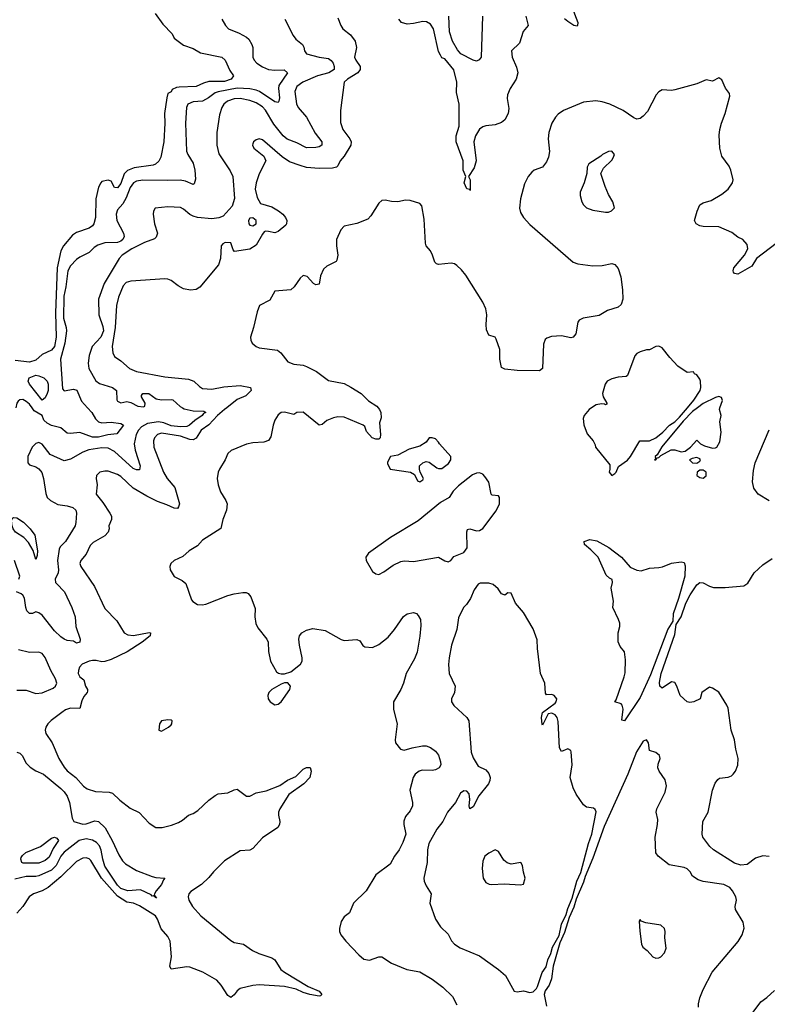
# Model space of a CAD drawing. Header units: inches. Extents: x 1384664 to 1536621, y 460766 to 646467.
# Tile 314 of 488: x 1481428 to 1486178, y 566208 to 572467. Entities that reach past the tile are written whole.
import ezdxf

# ---------------------------------------------------------------- set-up
doc = ezdxf.new("R2010")
doc.units = ezdxf.units.IN
doc.header["$MEASUREMENT"] = 0
doc.layers.add('B4586', color=7, linetype='Continuous')
doc.layers.add('B4587', color=7, linetype='Continuous')

msp = doc.modelspace()

# ---------------------------------------------------------------- linework, layer by layer
at = {"layer": 'B4586', "color": 5}
for points, elevation in [([(1482462.3, 570000), (1482473.5, 569993.5), (1482530, 569979.7), (1482597.5, 569977.5), (1482611.3, 569970), (1482596.4, 569963.6), (1482586.7, 569950), (1482540.7, 569919.3), (1482507.9, 569890), (1482490, 569881.1), (1482450, 569879.2), (1482390, 569884.3), (1482344.9, 569904.9), (1482310, 569911.6), (1482239.5, 569900.5), (1482201.4, 569878.6), (1482182.5, 569857.5), (1482167.9, 569830), (1482156.4, 569770), (1482162.5, 569730), (1482194.3, 569630), (1482190, 569606.6), (1482170, 569605.2), (1482150, 569613.6), (1482030, 569722.2), (1481990, 569743.6), (1481950, 569745.6), (1481867.6, 569732.4), (1481830, 569717.3), (1481750, 569673.2), (1481710, 569663.7), (1481622.6, 569702.6), (1481570, 569769.7), (1481550, 569779.8), (1481530, 569773.6), (1481508.1, 569750), (1481480.9, 569690), (1481479.6, 569650), (1481490, 569636.5), (1481530, 569623.7), (1481550, 569612.4), (1481568.7, 569588.7), (1481580.3, 569550), (1481594.5, 569454.5), (1481603.7, 569430), (1481623.8, 569410), (1481670, 569386), (1481730, 569377.5), (1481766.2, 569366.2), (1481784, 569350), (1481790, 569330.8), (1481785.8, 569270), (1481779.8, 569250), (1481719.3, 569150), (1481684.6, 569115.4), (1481678.3, 569101.7), (1481669.5, 569030), (1481675.8, 568970), (1481673.5, 568950), (1481654, 568910), (1481656.2, 568890), (1481661.9, 568881.9), (1481712.8, 568830), (1481760.4, 568730), (1481780.4, 568670), (1481785.3, 568610), (1481811.5, 568530), (1481810, 568509.5), (1481790, 568504.2), (1481770, 568516.9), (1481730, 568520.5), (1481710, 568529.7), (1481690, 568543.1), (1481650, 568582.8), (1481570, 568681), (1481550, 568697.4), (1481530, 568702), (1481510, 568691.8), (1481490, 568691.5), (1481474.3, 568710), (1481466.4, 568730), (1481458.2, 568790), (1481449.2, 568809.2), (1481438.2, 568818.2), (1481408.3, 568830)], 660), ([(1482743.4, 570000), (1482730.5, 569990), (1482684.5, 569950), (1482630, 569892), (1482582.1, 569857.9), (1482550, 569807.8), (1482530, 569796.6), (1482510, 569798), (1482450, 569819.3), (1482330, 569839.4), (1482304.2, 569830), (1482285.4, 569810), (1482278.3, 569790), (1482280.1, 569750), (1482340.9, 569590), (1482364.8, 569550), (1482413.7, 569493.7), (1482443.2, 569390), (1482438.3, 569370), (1482430, 569359.7), (1482410, 569360.9), (1482364, 569384), (1482303.7, 569403.7), (1482237.1, 569437.1), (1482148.8, 569488.8), (1482070, 569563.7), (1482050, 569576.5), (1481990, 569596.4), (1481970, 569597.7), (1481937.3, 569590), (1481917.1, 569570), (1481914.9, 569550), (1481920.4, 569510), (1481914.3, 569450), (1481957, 569397), (1482001.7, 569330), (1482011, 569310), (1482011, 569290), (1481995, 569250), (1481996.6, 569230), (1481991, 569209), (1481970, 569186.4), (1481896.1, 569143.9), (1481875, 569125), (1481850.3, 569070), (1481817.4, 569030), (1481810.3, 569010), (1481817, 568990), (1481903.9, 568863.9), (1481970, 568724.4), (1482045.3, 568645.3), (1482091.8, 568570), (1482115.8, 568555.8), (1482151.3, 568551.3), (1482251.4, 568571.4), (1482259.1, 568570), (1482257.7, 568550), (1482205.5, 568510), (1482110.6, 568449.4), (1482010, 568400.5), (1481970, 568387.1), (1481950, 568385.8), (1481913.9, 568393.9), (1481890, 568393.9), (1481868.7, 568390), (1481825, 568370), (1481808.7, 568350), (1481801, 568330), (1481800.3, 568310), (1481810, 568290.5), (1481834.8, 568270), (1481847.3, 568230), (1481858.8, 568210), (1481858.5, 568198.5), (1481858, 568190), (1481836.1, 568163.9), (1481822.9, 568137.1), (1481810.7, 568089.3), (1481750, 568090.6), (1481720, 568079.9), (1481696.3, 568063.7), (1481627.6, 568012.4), (1481606.7, 567990), (1481593.8, 567970), (1481589.2, 567950.8), (1481594.1, 567930), (1481635.2, 567870), (1481677.2, 567770), (1481710, 567714.6), (1481730, 567692.2), (1481784.2, 567650), (1481834, 567594), (1481858, 567578.1), (1481910, 567560.8), (1481995.8, 567555.8), (1482018.7, 567550), (1482065.1, 567505.1), (1482130, 567455.3), (1482186.6, 567426.6), (1482250, 567359.1), (1482292.2, 567332.2), (1482332.5, 567332.5), (1482393.2, 567346.8), (1482436.5, 567363.5), (1482462, 567378), (1482501.2, 567410), (1482530, 567420.9), (1482560.4, 567439.6), (1482630, 567504.9), (1482670, 567536), (1482690, 567544.9), (1482750, 567552.7), (1482790, 567571.8), (1482810, 567575.3), (1482870, 567531.4), (1482890, 567531.4), (1482930, 567552), (1482994.2, 567565.8), (1483080.5, 567599.5), (1483130, 567632), (1483183.6, 567656.4), (1483230, 567702.3), (1483250, 567712.9), (1483273, 567713), (1483280.3, 567690), (1483271.4, 567650), (1483233.8, 567610), (1483138, 567542), (1483081.6, 567450), (1483073.5, 567430), (1483072.2, 567410), (1483081.7, 567370), (1483078.7, 567350), (1483067.8, 567332.2), (1482970, 567266.9), (1482910, 567198.5), (1482890, 567187.6), (1482830, 567183.5), (1482730, 567119.3), (1482659.7, 567050), (1482630, 567012.9), (1482583.5, 566970), (1482515, 566925), (1482503.2, 566910), (1482498.7, 566890), (1482503.5, 566870), (1482526.3, 566830), (1482579.3, 566770), (1482770, 566612.3), (1482790, 566600.7), (1482850, 566590.3), (1482907.7, 566550), (1482947.3, 566530), (1483030, 566503), (1483050, 566490.5), (1483086.5, 566430), (1483110, 566411.6), (1483261.5, 566321.5), (1483330, 566291.5), (1483347.7, 566270), (1483339.5, 566260.5), (1483330, 566258.7), (1483270.9, 566269.1), (1483230, 566282.8), (1483184.9, 566304.9), (1483110, 566320.6), (1482949.4, 566330.6), (1482910, 566328.1), (1482830, 566307.9), (1482810, 566293.3), (1482790, 566266.9), (1482770, 566251.1), (1482750, 566262.7), (1482708.6, 566330), (1482681.4, 566361.4), (1482591.2, 566411.2), (1482510, 566444.7), (1482490, 566445.8), (1482390, 566431.8), (1482382.5, 566450), (1482392.6, 566510), (1482383.9, 566610), (1482370, 566639.1), (1482327.3, 566687.3), (1482303.4, 566750), (1482290.6, 566770), (1482190, 566832.7), (1482151.5, 566850), (1482110, 566856.8), (1482050, 566895.2), (1481947.1, 567010), (1481881, 567121), (1481870, 567131.7), (1481850, 567139.4), (1481830, 567137.5), (1481790, 567115), (1481690, 567017.6), (1481610, 566951), (1481570, 566929.9), (1481516.5, 566910), (1481488.3, 566890), (1481447.9, 566830), (1481410, 566787.4)], 680), ([(1481859.4, 570000), (1481886.1, 569970), (1481910.1, 569930), (1481930, 569911.5), (1481950, 569904.7), (1482010, 569909.5), (1482070, 569899.7), (1482088.4, 569890), (1482044.7, 569835.3), (1481988.7, 569828.7), (1481930, 569813.4), (1481890, 569814.3), (1481810, 569843), (1481750, 569835.5), (1481730, 569839.5), (1481690, 569872.4), (1481630, 569886.6), (1481602.2, 569902.2), (1481582.1, 569922.1), (1481570, 569951), (1481520.9, 569980.9), (1481506.6, 570000)], 640), ([(1483705.7, 570000), (1483714.9, 569990), (1483723.7, 569970), (1483724.1, 569935.9), (1483714.9, 569905.1), (1483720.7, 569830), (1483718.5, 569810), (1483710, 569801.5), (1483690, 569801.1), (1483668.2, 569810), (1483631.8, 569850), (1483620.9, 569880.9), (1483609.7, 569889.8), (1483490, 569940.8), (1483450, 569942.9), (1483423.1, 569936.9), (1483380.7, 569919.3), (1483350, 569894), (1483330, 569889.7), (1483230, 569973.2), (1483190, 569969.5), (1483170, 569956.3), (1483110, 569971.9), (1483088.9, 569970), (1483070, 569954.5), (1483050, 569921.3), (1483039.1, 569890), (1483024.8, 569815.2), (1483008.6, 569791.4), (1482978.5, 569781.5), (1482910, 569778), (1482870, 569769.6), (1482771.4, 569728.6), (1482751.2, 569708.8), (1482733.6, 569670), (1482697.6, 569610), (1482689.3, 569590), (1482682.8, 569550), (1482689.1, 569510), (1482705, 569464.9), (1482738.7, 569410), (1482745.7, 569390), (1482742.3, 569350), (1482718.5, 569290), (1482707.2, 569232.8), (1482590, 569158.4), (1482558.3, 569121.7), (1482504.9, 569090), (1482464.9, 569055.1), (1482410, 569029.2), (1482388, 569010), (1482381.6, 568990), (1482384.4, 568970), (1482410, 568927.3), (1482461.4, 568901.4), (1482483.5, 568883.5), (1482518.9, 568778.9), (1482527.8, 568767.8), (1482558, 568750), (1482586.8, 568746.8), (1482610, 568750.7), (1482750, 568805.7), (1482790, 568816.5), (1482845.8, 568825.9), (1482866.6, 568826.6), (1482880.4, 568820.4), (1482897.3, 568797.3), (1482924.7, 568724.7), (1482922.4, 568670), (1482928.9, 568628.9), (1482942.1, 568602.1), (1482998.7, 568530), (1483007.6, 568510), (1483008.7, 568450), (1483022, 568390), (1483060.7, 568320.7), (1483072.3, 568312.3), (1483090, 568308), (1483110, 568308), (1483150, 568322.4), (1483212.6, 568370), (1483222, 568390), (1483223.5, 568410), (1483206, 568490), (1483202, 568530), (1483206.4, 568550), (1483221.1, 568570), (1483250, 568586.9), (1483290, 568597.3), (1483370, 568584.7), (1483470, 568526.6), (1483490, 568521.2), (1483570, 568527.7), (1483590, 568519.3), (1483607.9, 568487.9), (1483620.7, 568480.7), (1483670, 568476.8), (1483710, 568494.2), (1483770, 568542.8), (1483810, 568590.2), (1483866.6, 568673.4), (1483889.2, 568690.8), (1483930, 568699.5), (1483950, 568692.4), (1483960.5, 568680.5), (1483973.9, 568653.9), (1483976.8, 568616.8), (1483971.5, 568548.5), (1483953.8, 568446.2), (1483936.8, 568403.2), (1483883.5, 568310), (1483866.7, 568250), (1483850.2, 568210), (1483803.2, 568130), (1483802.7, 568082.7), (1483826.7, 567990), (1483814.6, 567890), (1483816.9, 567870), (1483847.8, 567830), (1483870, 567822.7), (1483921.1, 567838.9), (1483988.5, 567851.5), (1484010, 567850.1), (1484039.3, 567839.3), (1484070, 567816.9), (1484090, 567791.6), (1484102.3, 567750), (1484103.2, 567730), (1484094.2, 567710), (1484070, 567697.6), (1484050, 567693.9), (1483984.7, 567695.3), (1483965.7, 567690), (1483940.8, 567670), (1483929, 567650), (1483907.2, 567570), (1483924.4, 567490), (1483924.6, 567470), (1483910, 567437), (1483879, 567401), (1483868.3, 567371.7), (1483867.9, 567350), (1483881.7, 567290), (1483863, 567237), (1483840.3, 567190), (1483810, 567149.5), (1483781.5, 567098.5), (1483690.5, 567030), (1483630.4, 566929.6), (1483548.9, 566851.1), (1483524.4, 566790), (1483490, 566763.1), (1483470, 566733.6), (1483460.2, 566690), (1483461.2, 566670), (1483469.2, 566650), (1483501.3, 566610), (1483583, 566523), (1483615.5, 566495.5), (1483650, 566487.8), (1483710, 566510.2), (1483730, 566510.2), (1483790, 566470.2), (1483888, 566430), (1483970, 566414.3), (1484048, 566368), (1484117.1, 566317.1), (1484177.6, 566257.6), (1484205.1, 566205.1)], 720), ([(1485061.4, 570000), (1485045.5, 569990), (1485015.5, 569950), (1485008.6, 569931.4), (1485012.3, 569892.3), (1485034.8, 569834.8), (1485071, 569790), (1485084.7, 569764.7), (1485086, 569750), (1485177.1, 569637.1), (1485178.4, 569610), (1485173, 569590), (1485190, 569570.6), (1485210, 569582.4), (1485217.6, 569590), (1485232.5, 569627.5), (1485290, 569667.7), (1485309.2, 569690), (1485368, 569790), (1485430, 569790.7), (1485469, 569810), (1485514.9, 569845.1), (1485557, 569890), (1485590, 569911.7), (1485619.5, 569940.5), (1485671.1, 570000)], 740), ([(1485734.7, 570000), (1485703.8, 569976.2), (1485644.5, 569915.6), (1485508.2, 569751.8), (1485478.9, 569701.1), (1485466.7, 569690), (1485467.1, 569672.9), (1485462, 569670), (1485470, 569668.4), (1485479, 569681), (1485490, 569683.8), (1485502.6, 569697.4), (1485568.3, 569731.7), (1485590, 569732.2), (1485630, 569719.5), (1485656, 569724), (1485691, 569749), (1485730, 569794), (1485754, 569770), (1485778.3, 569758.3), (1485830, 569743.2), (1485850, 569744.7), (1485856.9, 569750), (1485875.7, 569784.3), (1485884.6, 569844.6), (1485877.2, 569910), (1485885.2, 569950), (1485874, 569990), (1485877.3, 570000)], 740), ([(1486190, 569408.2), (1486119.7, 569450), (1486093.1, 569490), (1486083.5, 569530), (1486090, 569601), (1486101.6, 569650), (1486190, 569859.5)], 720), ([(1481422, 568910), (1481429.4, 568930.6), (1481395.3, 569030)], 660), ([(1486190, 567146.8), (1486150, 567151.1), (1486104.3, 567135.7), (1486050, 567096.2), (1486010, 567093.3), (1485970, 567104.4), (1485835.6, 567190), (1485813.6, 567210), (1485769.5, 567270), (1485763.6, 567290), (1485769.7, 567370.3), (1485803.6, 567430), (1485830.7, 567569.3), (1485846.5, 567613.5), (1485863.3, 567636.7), (1485875.6, 567644.4), (1485930, 567652.4), (1485950, 567660.2), (1485961, 567670), (1485975.2, 567690), (1485990, 567727.7), (1485994, 567770), (1485978.5, 567830), (1485969.8, 567890), (1485949, 567950), (1485929, 568090), (1485921.8, 568110), (1485870, 568191.5), (1485830, 568218), (1485810, 568224), (1485762, 568190), (1485751, 568150), (1485710.8, 568130), (1485686.2, 568126.2), (1485669.2, 568130), (1485623.7, 568170), (1485604.2, 568230), (1485590, 568253.7), (1485570, 568257.8), (1485510, 568216.8), (1485495.5, 568230), (1485493.1, 568253.1), (1485504.2, 568310), (1485590, 568557.7), (1485598.5, 568621.5), (1485630, 568670.2), (1485661.7, 568758.3), (1485688.2, 568811.8), (1485730, 568874), (1485750, 568890.2), (1485770, 568887.4), (1485810, 568866), (1485837.2, 568857.2), (1485910, 568857.6), (1486030, 568868.8), (1486053.9, 568886.1), (1486094, 568950), (1486150, 569002.4), (1486210, 569042.8)], 720), ([(1481410, 568204.8), (1481470, 568204.9), (1481530, 568183.8), (1481570, 568188.5), (1481641.7, 568218.3), (1481656.2, 568230), (1481663.9, 568250), (1481655.8, 568275.8), (1481626, 568330), (1481590, 568413.3), (1481570, 568438.5), (1481550, 568446), (1481490, 568444.6), (1481420.3, 568460.3)], 680), ([(1485740.3, 566190), (1485741.4, 566210), (1485750, 566248.2), (1485770, 566302), (1485828.7, 566411.3), (1485993.7, 566606.3), (1486019.3, 566650), (1486032.1, 566692.1), (1486025.6, 566730), (1485976.9, 566810), (1485974.3, 566830), (1485983, 566870), (1485977.4, 566890), (1485956.8, 566930), (1485941, 566950), (1485901.2, 566970), (1485770, 566987.8), (1485739.2, 566999.2), (1485702.2, 567022.2), (1485687.4, 567050), (1485668.6, 567068.6), (1485650, 567076.5), (1485555.3, 567095.3), (1485484.2, 567150), (1485469.8, 567169.8), (1485465.3, 567270), (1485480.9, 567350), (1485482.2, 567382.3), (1485471.3, 567430), (1485476.9, 567450), (1485530, 567556.3), (1485537.6, 567597.6), (1485530, 567635.1), (1485491.6, 567690), (1485483.6, 567710), (1485485.6, 567734.4), (1485497.2, 567770), (1485494, 567790), (1485470, 567809.2), (1485430, 567821.2), (1485422.9, 567870), (1485410, 567889.3), (1485390, 567879.7), (1485347.4, 567812.6), (1485291.2, 567670), (1485141.7, 567338.3), (1485070, 567136.5), (1485020.3, 567019.7), (1485010, 566983.5), (1484964.9, 566875.1), (1484950, 566824.8), (1484920.1, 566759.9), (1484890, 566663.5), (1484860.8, 566599.2), (1484817.4, 566450), (1484806.7, 566370), (1484791.8, 566330), (1484766.4, 566293.6), (1484761.1, 566270), (1484775.3, 566195.3)], 740), ([(1481410, 567811.1), (1481430, 567804.9), (1481444.9, 567790), (1481470, 567740.7), (1481494.6, 567714.6), (1481530, 567692.4), (1481578.8, 567670), (1481690, 567580.4), (1481710, 567558.4), (1481730.2, 567530), (1481745.5, 567490), (1481762, 567390), (1481772, 567370), (1481830, 567353.9), (1481850, 567356), (1481905.8, 567374.2), (1481930, 567369.4), (1481972.1, 567330), (1482016.1, 567250), (1482057.4, 567157.4), (1482080.6, 567120.6), (1482099.8, 567099.8), (1482170, 567058.7), (1482270, 567020.5), (1482294.2, 567014.2), (1482350.7, 567010), (1482341.4, 566998.6), (1482330, 566969.3), (1482294.8, 566930), (1482284.7, 566910), (1482282, 566902), (1482298, 566882), (1482278, 566898), (1482270, 566895.3), (1482263.2, 566903.2), (1482195.5, 566935.5), (1482115.3, 566930), (1482070, 566944.3), (1482050, 566964.5), (1481970, 567085.7), (1481956.5, 567130), (1481946.9, 567186.9), (1481934.6, 567214.6), (1481915.9, 567235.9), (1481891.8, 567251.8), (1481850, 567260.1), (1481806.7, 567250), (1481710, 567175.6), (1481690.1, 567149.9), (1481660.8, 567090), (1481630, 567060.8), (1481550, 567024.8), (1481530, 567020.1), (1481470, 567020.9), (1481396.9, 567003.1)], 660), ([(1486082, 566150), (1486137.4, 566222.6), (1486175.1, 566250), (1486223.5, 566296.5)], 720)]:
    msp.add_lwpolyline(points, dxfattribs=dict(at, elevation=elevation))
for points, elevation in [([(1484050, 569808.7), (1484030, 569808.7), (1484010, 569782), (1483970, 569756), (1483902, 569738), (1483830, 569699), (1483784.7, 569690), (1483765.4, 569654.6), (1483765.4, 569645.4), (1483782, 569610), (1483910.7, 569590.7), (1483936.8, 569576.8), (1483954.8, 569534.8), (1483970, 569528.5), (1483990, 569542.8), (1483993.3, 569550), (1483972.7, 569590), (1483969, 569609), (1483969.2, 569630), (1483990, 569650.8), (1484010, 569658.8), (1484030, 569653.4), (1484078.8, 569618.8), (1484090, 569614), (1484110, 569614.3), (1484153.4, 569646.6), (1484167.6, 569670), (1484166.6, 569690), (1484096, 569770), (1484090, 569782), (1484070, 569802)], 740), ([(1485730, 569683.7), (1485701.6, 569678.4), (1485684.7, 569670), (1485702, 569650), (1485730, 569647), (1485750, 569661), (1485754.5, 569670), (1485750, 569676)], 740), ([(1484350, 569586.6), (1484330, 569584.5), (1484306.1, 569573.9), (1484216.7, 569503.3), (1484183, 569470), (1484156, 569430), (1484101.1, 569398.9), (1483959.5, 569280.5), (1483785, 569175), (1483644.2, 569075.8), (1483627.2, 569050), (1483628.9, 569028.9), (1483670, 568959.1), (1483690, 568944.9), (1483710, 568940.7), (1483742.5, 568957.5), (1483801.2, 568998.8), (1483850, 569022.8), (1483870, 569026.8), (1483930, 569022.8), (1484090, 569050.8), (1484130, 569026.8), (1484150, 569021), (1484168, 569030), (1484186.3, 569053.7), (1484250, 569079.1), (1484271.6, 569110), (1484269.6, 569210.4), (1484274, 569226), (1484289.3, 569230.7), (1484330, 569218), (1484350, 569220.5), (1484370, 569233.4), (1484455.9, 569344.1), (1484476.4, 569390), (1484477, 569430), (1484470, 569439.3), (1484430, 569444.2), (1484422.9, 569450), (1484408.2, 569528.2), (1484383.5, 569563.5), (1484370, 569577.2)], 740), ([(1485770, 569604.4), (1485750, 569602.6), (1485732.4, 569590), (1485730.3, 569570), (1485750, 569556.1), (1485770, 569553.6), (1485790, 569567.4), (1485789.6, 569590)], 740), ([(1481530, 569036), (1481513.5, 569093.5), (1481483.9, 569143.9), (1481454.5, 569174.5), (1481402.3, 569210), (1481386.8, 569230), (1481379.6, 569250), (1481376.6, 569283.4), (1481382.7, 569297.3), (1481390, 569301.7), (1481410, 569300.2), (1481452, 569272), (1481494.4, 569230), (1481525, 569190), (1481542.3, 569090), (1481539.9, 569060.1)], 640), ([(1485376, 568964), (1485430, 568979.5), (1485490, 568983.6), (1485511.9, 568988.1), (1485570, 569011.8), (1485630, 569020.4), (1485650, 569017.3), (1485655.8, 568995.8), (1485653.7, 568930), (1485613.3, 568786.7), (1485580.7, 568690), (1485577.2, 568642.8), (1485547.3, 568592.7), (1485436.9, 568303.1), (1485370, 568158), (1485270, 568009.6), (1485254.6, 568014.6), (1485263.3, 568083.3), (1485257.2, 568110), (1485250, 568118.3), (1485209.5, 568130), (1485217.5, 568142.5), (1485269.7, 568290), (1485274.9, 568314.9), (1485277.6, 568397.6), (1485270, 568449), (1485242.4, 568482.4), (1485231.5, 568511.5), (1485229.7, 568570), (1485241.1, 568610), (1485240.4, 568630), (1485233.6, 568653.6), (1485197, 568730), (1485200.9, 568770), (1485187, 568853), (1485195.1, 568890), (1485192.1, 568907.9), (1485175.9, 568915.9), (1485155.3, 568935.3), (1485103.5, 569050), (1485057.6, 569097.6), (1485016.2, 569130), (1485014.5, 569150), (1485050, 569162), (1485094.2, 569154.2), (1485172.2, 569112.2), (1485251.4, 569051.4), (1485307.3, 568987.3), (1485350, 568966.9)], 720), ([(1484354.8, 568885.2), (1484342, 568878), (1484316.3, 568843.7), (1484292.4, 568787.6), (1484267.3, 568750), (1484247.7, 568730), (1484215.3, 568664.7), (1484206, 568590), (1484172.7, 568490), (1484156.3, 568410), (1484152.3, 568367.7), (1484157.4, 568310), (1484195.3, 568230), (1484190.2, 568190), (1484171.3, 568150), (1484171.6, 568130), (1484186.7, 568106.7), (1484270.2, 568030.2), (1484281.3, 568010), (1484296.4, 567810), (1484310, 567774.8), (1484340.9, 567720.9), (1484390, 567698), (1484410, 567674), (1484416.5, 567650), (1484414.3, 567630), (1484406.3, 567610), (1484346.2, 567533.8), (1484310, 567463.7), (1484289.2, 567450), (1484283.7, 567470), (1484287.6, 567510), (1484284.8, 567544.8), (1484270, 567562.7), (1484250, 567564.5), (1484228, 567550), (1484197.1, 567490), (1484147, 567430), (1484116.5, 567370), (1484079.1, 567320.9), (1484027.8, 567230), (1484019.7, 567190), (1484016.5, 567110), (1483996.9, 567010), (1483998.5, 566990), (1484010, 566961.3), (1484043.6, 566910), (1484034.7, 566850), (1484069.3, 566749.3), (1484101, 566701), (1484150, 566653.4), (1484171.7, 566611.7), (1484190.3, 566590.3), (1484226.1, 566566.1), (1484350, 566515.2), (1484470.4, 566430), (1484515.5, 566390), (1484570, 566291.3), (1484590, 566286.8), (1484630, 566293.4), (1484670, 566282.4), (1484690, 566286.7), (1484712.2, 566307.8), (1484718.9, 566321.1), (1484748.7, 566410), (1484773.7, 566446.3), (1484783.7, 566490), (1484802.9, 566530), (1484812.9, 566570), (1484855.2, 566644.8), (1484870, 566717), (1484900.8, 566779.2), (1484910, 566815.8), (1484938, 566882), (1484968.7, 566990), (1484993.5, 567046.5), (1485041.6, 567230), (1485063, 567290), (1485090.7, 567430.7), (1485085.6, 567445.6), (1485074.5, 567454.5), (1485030, 567462), (1485010, 567475.1), (1484964.2, 567544.2), (1484944, 567584), (1484926, 567650), (1484937.7, 567730), (1484932.9, 567812.9), (1484930, 567822), (1484910, 567832.3), (1484870, 567815.3), (1484857.5, 567837.5), (1484850, 568006), (1484842.4, 568030), (1484830, 568047), (1484810, 568058), (1484786, 568054), (1484750, 567982), (1484747, 567987), (1484742.7, 568030), (1484750, 568062), (1484830, 568122), (1484836.9, 568130), (1484840.4, 568150), (1484823.7, 568170), (1484810, 568176.4), (1484775.3, 568175.3), (1484770, 568186), (1484765.7, 568250), (1484738, 568310), (1484717.2, 568470), (1484715.6, 568524.4), (1484690, 568594.5), (1484630, 568697.6), (1484578.6, 568758.6), (1484550, 568821.2), (1484530, 568824), (1484510.7, 568809.3), (1484506, 568810), (1484490, 568818), (1484469.2, 568850), (1484435.8, 568875.8), (1484410, 568884.5)], 740), ([(1483110, 568252.3), (1483090, 568243.7), (1483030.8, 568210), (1483010.6, 568190), (1483004, 568170), (1483007.3, 568150), (1483020.7, 568130), (1483050, 568110.7), (1483070, 568114.8), (1483090, 568131), (1483143.7, 568210), (1483149.2, 568230), (1483131.8, 568251.8)], 720), ([(1482370, 568015.6), (1482330, 568009), (1482317.3, 567990), (1482311.3, 567951.3), (1482330, 567944.9), (1482373.6, 567970), (1482390, 567984.9), (1482395.1, 567990), (1482396, 568010), (1482390, 568014.5)], 720), ([(1481450, 567104.4), (1481441.2, 567110), (1481436.2, 567130), (1481438.6, 567141.4), (1481445.3, 567154.7), (1481466.8, 567173.2), (1481560.3, 567210), (1481630, 567263.7), (1481650, 567269.3), (1481664.5, 567264.4), (1481674.6, 567250), (1481641.9, 567198.1), (1481615.9, 567144.1), (1481590, 567121.1), (1481550, 567104.6)], 640), ([(1484450, 567189.4), (1484410, 567169.5), (1484383, 567150), (1484370, 567118), (1484366, 567070), (1484374, 567010), (1484390, 566981), (1484410.5, 566970.5), (1484428.7, 566968.7), (1484506.7, 566973.3), (1484610, 566967.7), (1484630, 566971), (1484640.7, 567010), (1484628.2, 567048.2), (1484622.9, 567090), (1484613.2, 567110), (1484550, 567098.7), (1484526.4, 567106.4), (1484504.8, 567124.8), (1484470, 567179.3)], 760), ([(1485370, 566746), (1485363.6, 566736.4), (1485367.7, 566672.3), (1485378.8, 566590), (1485386.8, 566570), (1485416, 566550), (1485452, 566510), (1485470, 566501), (1485490, 566502.8), (1485502, 566510), (1485524.1, 566535.9), (1485535.1, 566564.9), (1485526.6, 566630), (1485529.3, 566670), (1485525.2, 566690), (1485502, 566710), (1485406.3, 566726.3), (1485376.4, 566736.4)], 760)]:
    msp.add_lwpolyline(points, close=True, dxfattribs=dict(at, elevation=elevation))
at = {"layer": 'B4587', "color": 5}
for points, elevation in [([(1484935.8, 572550), (1484974.2, 572450), (1484973.4, 572430), (1484970, 572426.3), (1484950, 572431.3), (1484910, 572454.8), (1484890, 572472.3)], 680), ([(1482290, 572507.3), (1482338, 572438), (1482397.1, 572377.1), (1482410.5, 572350), (1482470, 572306), (1482530, 572283.5), (1482577.6, 572257.6), (1482712.2, 572230), (1482733.8, 572210), (1482763.5, 572143.5), (1482786, 572110), (1482772.4, 572090), (1482730, 572074.8), (1482630, 572073.4), (1482595.9, 572064.1), (1482550, 572042.3), (1482442.4, 572037.6), (1482424.8, 572035.2), (1482397.3, 572022.7), (1482390, 572008), (1482370, 571998), (1482363.1, 571970), (1482347.3, 571870), (1482349.4, 571810), (1482343.8, 571690), (1482326, 571594), (1482312.8, 571567.2), (1482291.6, 571548.4), (1482277.2, 571542.8), (1482154.6, 571525.4), (1482112.4, 571507.6), (1482093, 571487), (1482070, 571425.3), (1482050, 571397.6), (1482030, 571400.5), (1482010, 571441.2), (1482003.7, 571443.7), (1481990, 571446.6), (1481950, 571438.4), (1481944.6, 571430), (1481930, 571402), (1481912.2, 571327.8), (1481909.1, 571210), (1481899.1, 571170), (1481890, 571156.5), (1481870, 571141.7), (1481790, 571114.2), (1481762.8, 571097.2), (1481707.2, 571030), (1481690, 570998.4), (1481666.3, 570890), (1481655.3, 570604.7), (1481659.6, 570450), (1481650, 570388.9), (1481630, 570366.2), (1481570, 570339), (1481530, 570302.5), (1481490.1, 570289.9), (1481400.4, 570300.4)], 620), ([(1482713.4, 572470), (1482735.5, 572430), (1482754.8, 572410), (1482822.2, 572382.2), (1482870, 572356.6), (1482883.7, 572343.7), (1482903.6, 572310), (1482909.5, 572290), (1482908.6, 572230), (1482917.1, 572210), (1482935.8, 572190), (1482970, 572167.3), (1483010, 572150.8), (1483050, 572146.7), (1483108.4, 572148.4), (1483130.2, 572130.2), (1483074.8, 572050), (1483071.7, 572030), (1483079.8, 571970), (1483075.5, 571950), (1483070, 571941.3), (1483050, 571944.8), (1482950.9, 572010.9), (1482930, 572018.9), (1482890, 572027), (1482810, 572032.1), (1482690, 572009.5), (1482670, 572002.2), (1482627.4, 571970), (1482590, 571949.5), (1482530, 571944.2), (1482495.5, 571930), (1482487.6, 571910), (1482480.7, 571810), (1482489.1, 571630.9), (1482496.4, 571610), (1482530, 571555.5), (1482541.5, 571510), (1482546.2, 571453.8), (1482535.9, 571424.1), (1482530, 571419), (1482481.4, 571441.4), (1482447.7, 571447.7), (1482370, 571444.2), (1482210, 571447.4), (1482170, 571439.9), (1482151.3, 571430), (1482130, 571400.4), (1482104.4, 571335.6), (1482083.2, 571296.8), (1482050, 571258.7), (1482040.9, 571230), (1482044.6, 571190), (1482086.9, 571110), (1482091.4, 571090), (1482083.7, 571070), (1482070, 571058.4), (1482050, 571050.5), (1481970, 571047.8), (1481925.3, 571034.7), (1481901.3, 571018.7), (1481870, 570987.3), (1481810, 570957.2), (1481790, 570942.4), (1481750, 570902.9), (1481733.8, 570870), (1481722.3, 570770), (1481708, 570710), (1481706.6, 570570), (1481723.8, 570510), (1481724.9, 570490), (1481714.3, 570410), (1481686.8, 570310), (1481700.3, 570120.3), (1481710, 570108.7), (1481770, 570118.5), (1481791.4, 570111.4), (1481822, 570042), (1481859.4, 570000)], 640), ([(1483112.4, 572470), (1483165.9, 572365.9), (1483183, 572343), (1483224.2, 572310), (1483233.1, 572293.1), (1483236.9, 572270), (1483250.8, 572250.8), (1483330.7, 572229.3), (1483390, 572220.2), (1483408, 572208), (1483418.9, 572190), (1483427.2, 572170), (1483426.5, 572150), (1483393.1, 572130), (1483319.6, 572110), (1483226.7, 572070), (1483190, 572041.7), (1483176.9, 572010), (1483187.4, 571932.6), (1483196.6, 571910), (1483250, 571847), (1483305.1, 571745.1), (1483347.2, 571690), (1483348.4, 571670), (1483330, 571658.5), (1483310, 571654.2), (1483250, 571652.2), (1483190, 571685), (1483128.4, 571708.4), (1483103, 571730), (1483042.2, 571802.2), (1482990, 571891.6), (1482970, 571913), (1482930, 571939.4), (1482890, 571954.5), (1482830, 571965.6), (1482790, 571963.6), (1482749.3, 571950), (1482725.7, 571930), (1482711.7, 571910), (1482697, 571863), (1482681.4, 571750), (1482680.9, 571670), (1482693.6, 571613.6), (1482766.5, 571506.5), (1482782.3, 571470), (1482792.3, 571330), (1482778.1, 571281.9), (1482721.1, 571218.9), (1482693.1, 571206.9), (1482650, 571201.6), (1482558, 571210), (1482530, 571217.7), (1482510, 571228), (1482470, 571263), (1482450, 571272.3), (1482370, 571277.5), (1482289.4, 571270), (1482278.8, 571250), (1482276.8, 571230), (1482284.3, 571170), (1482303.6, 571110), (1482296, 571084), (1482285.2, 571074.8), (1482221.3, 571050), (1482141.1, 571010), (1482080.3, 570970), (1482060.4, 570950), (1481964.4, 570790), (1481929.3, 570690), (1481930.2, 570590), (1481957.2, 570517.2), (1481961.4, 570490), (1481942.8, 570450), (1481887.7, 570390), (1481870, 570332.7), (1481864.3, 570284.3), (1481867.6, 570250), (1481911, 570171), (1481934.4, 570154.4), (1482017.3, 570130), (1482042.8, 570110), (1482046, 570050), (1482050, 570042), (1482070, 570032), (1482110, 570041), (1482134.4, 570034.4), (1482178, 570010), (1482214.5, 570005.5), (1482224, 570010), (1482225.2, 570030), (1482201.2, 570070), (1482202.7, 570077.3), (1482209.7, 570090.3), (1482249.7, 570090.3), (1482296, 570056), (1482330, 570050.8), (1482390, 570053.5), (1482400.5, 570050), (1482448.2, 570008.2), (1482462.3, 570000)], 660), ([(1483450, 572479.3), (1483468.5, 572430), (1483481.8, 572410), (1483530, 572371.3), (1483559.2, 572330), (1483567.9, 572290), (1483556.1, 572230), (1483564.1, 572210), (1483591.2, 572170), (1483592.2, 572150), (1483576.3, 572130), (1483510.2, 572090), (1483490.2, 572070), (1483466, 571890), (1483466.5, 571813.5), (1483482.2, 571770), (1483526.8, 571710), (1483534, 571690), (1483532.9, 571670), (1483490, 571600.4), (1483464.2, 571570), (1483450, 571539.3), (1483440.7, 571530), (1483416.4, 571523.6), (1483330, 571521.1), (1483250, 571528.3), (1483210, 571539.7), (1483143.5, 571563.5), (1483095.2, 571595.2), (1482970, 571704.5), (1482950, 571709.3), (1482930, 571702.7), (1482914.8, 571690), (1482910, 571678), (1482908.2, 571670), (1482916.3, 571650), (1482979, 571599), (1482993, 571570), (1482950, 571488), (1482930.8, 571430), (1482925.4, 571390), (1482936.8, 571336.8), (1482958.6, 571298.6), (1483030, 571276.9), (1483073, 571253), (1483101.2, 571230), (1483117.7, 571210), (1483125.8, 571190), (1483124.4, 571170), (1483118.4, 571161.6), (1483070, 571120.8), (1483050, 571112.5), (1483010, 571121.3), (1482990, 571122.5), (1482982.2, 571117.8), (1482970, 571104.2), (1482930, 571034), (1482890, 571008), (1482793.2, 570993.2), (1482784.8, 571004.8), (1482769.2, 571049.2), (1482734, 571050), (1482718, 571042), (1482708, 571030), (1482703.8, 570950), (1482691.8, 570908.2), (1482573.1, 570766.9), (1482549, 570751), (1482513, 570747), (1482470, 570757.3), (1482434.3, 570774.3), (1482390, 570809.5), (1482370, 570818.4), (1482350, 570820.9), (1482134, 570806), (1482104.5, 570795.5), (1482084.9, 570775.1), (1482055.9, 570704.1), (1482043.4, 570650), (1482034.2, 570510), (1482016.6, 570390), (1482019.7, 570350), (1482030, 570325.3), (1482070, 570299.5), (1482124.9, 570250), (1482170.7, 570230.7), (1482350, 570197.7), (1482501.7, 570181.7), (1482535.3, 570170), (1482570, 570134.9), (1482590, 570123.2), (1482650, 570118.6), (1482726.1, 570133.9), (1482830, 570141), (1482894.3, 570130), (1482899, 570110), (1482864.6, 570075.4), (1482810, 570051.9), (1482743.4, 570000)], 680), ([(1484644.9, 572490), (1484658.4, 572430), (1484628.1, 572391.9), (1484602.8, 572317.3), (1484554, 572270), (1484558, 572230), (1484585.1, 572165.1), (1484592.9, 572130), (1484583.3, 572090), (1484545.3, 572030), (1484527.4, 571990), (1484525.3, 571965.3), (1484536.3, 571903.7), (1484532.6, 571870), (1484510, 571830.9), (1484490, 571813.5), (1484450, 571798.4), (1484390, 571793), (1484370, 571787.1), (1484350, 571770.7), (1484323.8, 571730), (1484313.8, 571690), (1484328.2, 571570), (1484315.5, 571524.5), (1484280.7, 571470), (1484290.3, 571450), (1484290, 571382), (1484287.5, 571387.5), (1484270, 571392.3), (1484251.5, 571430), (1484263.6, 571470), (1484246.5, 571510), (1484245, 571570), (1484202.1, 571690), (1484201.7, 571730), (1484219.6, 571790), (1484221.3, 571810), (1484220.8, 571930), (1484204.4, 572004.4), (1484205.8, 572070), (1484187.6, 572147.6), (1484130, 572219.5), (1484110, 572225.1), (1484101, 572241), (1484090, 572264.5), (1484056.7, 572410), (1484038.2, 572438.2), (1484013.3, 572453.3), (1483990, 572456.1), (1483930, 572442.5), (1483890, 572438.7), (1483855.1, 572450), (1483837.1, 572470)], 680), ([(1484368.4, 572490), (1484359.8, 572230), (1484348.5, 572211.5), (1484330, 572204.3), (1484310, 572210.3), (1484231.2, 572250), (1484210, 572275.3), (1484177.2, 572330), (1484159.8, 572390), (1484154.4, 572490)], 660), ([(1486234.9, 571045.1), (1486110.7, 570950), (1486079.9, 570900.1), (1485990, 570849.5), (1485970, 570852.7), (1485963.1, 570863.1), (1485960.5, 570870), (1485966.3, 570890), (1486033.6, 570970), (1486055.1, 571010), (1486050, 571038), (1486022, 571070), (1485990, 571084), (1485953.7, 571113.7), (1485870, 571149.5), (1485770, 571151.8), (1485750, 571156.2), (1485726, 571170), (1485716, 571190), (1485732.3, 571250), (1485750, 571290.8), (1485770, 571304), (1485822, 571318), (1485890, 571357.8), (1485930, 571390.2), (1485957, 571430), (1485960.7, 571450), (1485946.2, 571510), (1485935.6, 571535.6), (1485890, 571600.7), (1485877.7, 571650), (1485873.3, 571733.3), (1485876, 571770), (1485887, 571810), (1485911.6, 571870), (1485941, 571981), (1485937.6, 571997.6), (1485912.4, 572032.4), (1485890, 572084.5), (1485870, 572098.4), (1485830, 572077.2), (1485790, 572084), (1485730, 572059.3), (1485590, 572022), (1485570, 572018), (1485510, 572020.9), (1485490, 572009.4), (1485473, 571990), (1485416.3, 571883.7), (1485390, 571853.6), (1485370, 571839.6), (1485350, 571835.6), (1485330, 571842.9), (1485262.4, 571890), (1485178.4, 571930), (1485130, 571945.4), (1485088.7, 571951.3), (1485010, 571943), (1484884, 571890), (1484850, 571866.3), (1484832.1, 571848), (1484808.7, 571810), (1484790.2, 571749.8), (1484785, 571710), (1484794.3, 571630), (1484787.1, 571592.9), (1484775.8, 571564.2), (1484750, 571529.8), (1484696.3, 571510), (1484681.6, 571498.4), (1484658.4, 571470), (1484636.5, 571423.5), (1484610, 571328), (1484604.6, 571270), (1484610, 571241), (1484628.4, 571210), (1484670, 571164.9), (1484945.4, 570925.4), (1484975.2, 570915.2), (1485070, 570902.1), (1485130, 570905.1), (1485190, 570917.7), (1485210, 570911.2), (1485230, 570886), (1485248.3, 570831.7), (1485258, 570750), (1485259.8, 570690), (1485250, 570656), (1485230, 570639.1), (1485162.3, 570617.7), (1485110, 570587.8), (1485009.3, 570570.7), (1484982.2, 570557.8), (1484975.3, 570544.7), (1484962.8, 570470), (1484944.9, 570450), (1484930, 570444.5), (1484870, 570458), (1484806.9, 570453.1), (1484776.7, 570443.3), (1484766.6, 570433.4), (1484756, 570404), (1484750.2, 570250), (1484730, 570234.7), (1484590, 570237.4), (1484510, 570245.4), (1484490, 570257), (1484478.7, 570310), (1484479.5, 570370), (1484455.5, 570435.5), (1484449.3, 570449.3), (1484410, 570462.7), (1484394.9, 570494.9), (1484391.1, 570530), (1484396, 570590), (1484388.9, 570628.9), (1484371, 570671), (1484262.8, 570842.8), (1484236.3, 570876.3), (1484204.7, 570904.7), (1484190, 570915.1), (1484170, 570918.7), (1484090, 570910.8), (1484075.5, 570915.5), (1484065.3, 570925.3), (1484051.3, 570971.3), (1484037.4, 570997.4), (1484011.5, 571030), (1484006.9, 571046.9), (1483999, 571199), (1483983, 571283), (1483970, 571298.3), (1483910, 571318), (1483879.3, 571320.7), (1483830, 571309.6), (1483791.5, 571311.5), (1483750, 571320.5), (1483730, 571316.9), (1483710, 571300.9), (1483660.3, 571219.8), (1483640.5, 571199.5), (1483570, 571171.1), (1483490, 571155.1), (1483467.6, 571132.4), (1483441.6, 571070), (1483440.8, 571030), (1483448.8, 570971.2), (1483442.3, 570937.7), (1483438, 570930), (1483380.3, 570899.7), (1483359.3, 570880.7), (1483340.4, 570839.6), (1483330, 570786), (1483310, 570780.7), (1483296, 570790), (1483255.3, 570835.3), (1483230, 570841.6), (1483210, 570823.1), (1483172, 570768), (1483150, 570749.8), (1483050, 570742), (1483016.5, 570683.5), (1482952.4, 570650), (1482936.8, 570610), (1482914.8, 570510), (1482895.1, 570450), (1482895.8, 570430), (1482905.8, 570410), (1482929.7, 570389.7), (1482950, 570381.5), (1483067.3, 570367.3), (1483088.1, 570350), (1483131.4, 570291.4), (1483170, 570277.4), (1483229.7, 570270.3), (1483250, 570263.1), (1483313.4, 570230), (1483390, 570173), (1483490, 570153.4), (1483532, 570132), (1483597, 570090), (1483644.5, 570044.5), (1483696.4, 570010), (1483705.7, 570000)], 720), ([(1485671.1, 570000), (1485712.4, 570047.6), (1485751.6, 570110), (1485756.8, 570130), (1485753.3, 570170), (1485750, 570182), (1485730, 570209), (1485716, 570216), (1485710, 570228), (1485670, 570224), (1485610, 570263.7), (1485558.8, 570318.8), (1485510, 570382), (1485490, 570392), (1485470, 570389.2), (1485430, 570369.2), (1485411, 570369), (1485370, 570356.2), (1485350, 570345.2), (1485337.3, 570330), (1485290, 570206), (1485282, 570198), (1485230, 570194.5), (1485190, 570184.5), (1485160.7, 570170), (1485148.2, 570150), (1485130.7, 570090), (1485134.8, 570070), (1485158, 570030), (1485158, 570022), (1485150, 570018), (1485143.1, 570023.1), (1485125.2, 570025.2), (1485090, 570018), (1485061.4, 570000)], 740), ([(1485877.3, 570000), (1485892.7, 570047.3), (1485886.3, 570066.3), (1485870, 570071.2), (1485850, 570065.1), (1485770, 570027.3), (1485734.7, 570000)], 740), ([(1481506.6, 570000), (1481490, 570022.2), (1481470, 570040.7), (1481448.2, 570051.8), (1481430, 570050.9), (1481418.9, 570041.1), (1481409.1, 570030), (1481403.7, 570000)], 640)]:
    msp.add_lwpolyline(points, dxfattribs=dict(at, elevation=elevation))
for points, elevation in [([(1485190, 571631), (1485170, 571629.6), (1485130.8, 571610), (1485121.1, 571598.9), (1485044.9, 571550), (1485034, 571530), (1485030.7, 571490), (1485014.4, 571430), (1484988.5, 571370), (1484988.5, 571350), (1484999.3, 571310), (1485010.4, 571290.3), (1485030, 571270.7), (1485070, 571257.3), (1485150, 571242.8), (1485170, 571244.7), (1485188.9, 571251.1), (1485208, 571272), (1485197.2, 571310), (1485170, 571355.3), (1485147.5, 571407.5), (1485121.2, 571490), (1485137.5, 571522.5), (1485190, 571574), (1485199.6, 571590), (1485207, 571610)], 740), ([(1482910, 571207.6), (1482890, 571204.6), (1482882.4, 571190), (1482884.5, 571170), (1482890, 571161.6), (1482910, 571156.6), (1482929.8, 571170), (1482929.7, 571190)], 680), ([(1481570, 570047.7), (1481489.9, 570150), (1481482, 570170), (1481489.5, 570190.5), (1481530, 570207.2), (1481550, 570203.9), (1481580.9, 570190), (1481602.8, 570170), (1481609.1, 570150), (1481609.3, 570110), (1481601.9, 570090), (1481590, 570062.4)], 620)]:
    msp.add_lwpolyline(points, close=True, dxfattribs=dict(at, elevation=elevation))

doc.saveas('drawing.dxf')
